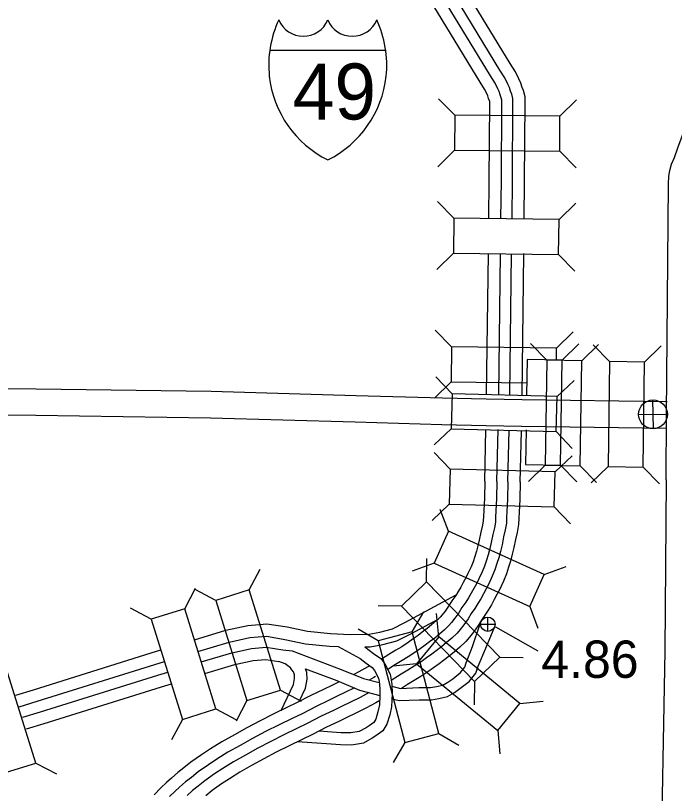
# Model space of a CAD drawing. Extents: x -939622 to -934245, y 1383184 to 1385301.
# Drawn here: x -935662.78 to -935640.43, y 1384220.34 to 1384246.75 of the extents above; entities that cross this region are included whole.
import ezdxf

# ---------------------------------------------------------------- set-up
doc = ezdxf.new("R2010")
doc.units = 0
for name, color, linetype in [('10', 7, 'Continuous'), ('15', 7, 'Continuous'), ('19', 7, 'Continuous'), ('20', 7, 'Continuous'), ('23', 7, 'Continuous'), ('25', 7, 'Continuous'), ('26', 7, 'Continuous')]:
    doc.layers.add(name, color=color, linetype=linetype)

msp = doc.modelspace()

# ---------------------------------------------------------------- linework, layer by layer
at = {"layer": '10'}
for points in [[(-935681.787, 1384236.272), (-935681.729, 1384236.273), (-935679.12, 1384236.289), (-935672.006, 1384236.245), (-935664.534, 1384236.08), (-935664.406, 1384236.066), (-935664.281, 1384236.052), (-935664.081, 1384235.984), (-935663.923, 1384235.856), (-935663.794, 1384235.71), (-935663.706, 1384235.519), (-935663.665, 1384235.373), (-935663.654, 1384235.205), (-935663.662, 1384234.129), (-935663.659, 1384234.089), (-935662.085, 1384234.081), (-935656.147, 1384233.992), (-935651.235, 1384233.85), (-935648.302, 1384233.769), (-935646.817, 1384233.734)], [(-935681.72, 1384235.373), (-935679.12, 1384235.389), (-935672.019, 1384235.345), (-935664.591, 1384235.181), (-935664.555, 1384235.177), (-935664.563, 1384234.094), (-935664.548, 1384233.926), (-935664.514, 1384233.784), (-935664.463, 1384233.654), (-935664.412, 1384233.578), (-935664.329, 1384233.455), (-935664.195, 1384233.361), (-935664.084, 1384233.278), (-935663.888, 1384233.206), (-935663.729, 1384233.19), (-935662.094, 1384233.181), (-935656.166, 1384233.092), (-935651.261, 1384232.951), (-935648.326, 1384232.87), (-935646.817, 1384232.834)], [(-935646.817, 1384233.734), (-935645.602, 1384233.712)], [(-935645.602, 1384233.712), (-935640.682, 1384233.643)], [(-935646.817, 1384232.834), (-935645.624, 1384232.812)], [(-935645.624, 1384232.812), (-935640.69, 1384232.743)], [(-935653.563, 1384225.993), (-935652.878, 1384225.855), (-935652.103, 1384225.776), (-935651.431, 1384225.741), (-935650.799, 1384225.753), (-935650.422, 1384225.819), (-935650.001, 1384225.93), (-935649.576, 1384226.143), (-935647.839, 1384227.085)], [(-935650.938, 1384225.314), (-935650.757, 1384225.317), (-935650.328, 1384225.393), (-935649.846, 1384225.52), (-935649.374, 1384225.756), (-935648.425, 1384226.271)], [(-935656.715, 1384225.557), (-935655.643, 1384225.881), (-935654.899, 1384226.039), (-935654.26, 1384226.094), (-935653.573, 1384225.994)], [(-935650.015, 1384223.558), (-935649.774, 1384223.492), (-935649.091, 1384223.521), (-935648.672, 1384223.521), (-935648.422, 1384223.57), (-935648.136, 1384223.63), (-935647.898, 1384223.771), (-935647.71, 1384223.904), (-935647.399, 1384224.144), (-935647.167, 1384224.425), (-935647.094, 1384224.667), (-935646.832, 1384225.277), (-935646.527, 1384226.007)], [(-935650.014, 1384223.985), (-935649.727, 1384223.907), (-935649.099, 1384223.933), (-935648.712, 1384223.933), (-935648.504, 1384223.974), (-935648.288, 1384224.019), (-935648.123, 1384224.118), (-935647.955, 1384224.236), (-935647.688, 1384224.443), (-935647.538, 1384224.623), (-935647.492, 1384224.776), (-935647.283, 1384225.333), (-935647.024, 1384226.097)], [(-935656.593, 1384225.163), (-935655.54, 1384225.481), (-935654.838, 1384225.63), (-935654.272, 1384225.679), (-935654.082, 1384225.652)], [(-935654.082, 1384225.652), (-935653.649, 1384225.565), (-935652.943, 1384225.424), (-935652.137, 1384225.341), (-935651.839, 1384225.326)], [(-935662.773, 1384223.679), (-935662.167, 1384223.864), (-935658.182, 1384225.112), (-935657.852, 1384225.212)], [(-935656.481, 1384224.805), (-935655.447, 1384225.118), (-935654.783, 1384225.259), (-935654.283, 1384225.302), (-935653.715, 1384225.219)], [(-935653.715, 1384225.219), (-935653.4, 1384225.188), (-935651.735, 1384224.554), (-935650.979, 1384224.24), (-935650.447, 1384224.102)], [(-935651.839, 1384225.326), (-935651.095, 1384224.917), (-935650.885, 1384224.762), (-935650.68, 1384224.618), (-935650.606, 1384224.52), (-935650.467, 1384224.253), (-935650.451, 1384224.155), (-935650.429, 1384223.888), (-935650.423, 1384223.638)], [(-935650.938, 1384225.314), (-935650.644, 1384225.097), (-935650.389, 1384224.919), (-935650.255, 1384224.74), (-935650.071, 1384224.385), (-935650.015, 1384224.049), (-935650.008, 1384223.722), (-935650.017, 1384223.509)], [(-935656.359, 1384224.411), (-935655.344, 1384224.718), (-935654.722, 1384224.85), (-935654.295, 1384224.887), (-935653.853, 1384224.823)], [(-935662.66, 1384223.282), (-935662.045, 1384223.47), (-935658.06, 1384224.718), (-935657.73, 1384224.818)], [(-935653.771, 1384223.162), (-935653.351, 1384224.045), (-935653.317, 1384224.244), (-935653.322, 1384224.367), (-935653.358, 1384224.465), (-935653.406, 1384224.542), (-935653.459, 1384224.61), (-935653.632, 1384224.736), (-935653.853, 1384224.823)], [(-935662.531, 1384222.929), (-935661.934, 1384223.112), (-935657.95, 1384224.36), (-935657.615, 1384224.461)], [(-935653.166, 1384223.457), (-935652.947, 1384223.917), (-935652.895, 1384224.217), (-935652.905, 1384224.45), (-935652.952, 1384224.576)], [(-935652.952, 1384224.576), (-935651.888, 1384224.17), (-935651.11, 1384223.848), (-935650.424, 1384223.67)], [(-935662.413, 1384222.534), (-935661.812, 1384222.718), (-935657.828, 1384223.966), (-935657.496, 1384224.066)], [(-935650.423, 1384223.638), (-935650.44, 1384223.345), (-935650.492, 1384223.114), (-935650.563, 1384222.86), (-935650.631, 1384222.755), (-935650.789, 1384222.634), (-935650.892, 1384222.573), (-935651.122, 1384222.442), (-935651.412, 1384222.394), (-935651.733, 1384222.404), (-935652.051, 1384222.427), (-935652.487, 1384222.459)], [(-935650.017, 1384223.509), (-935650.03, 1384223.287), (-935650.092, 1384223.012), (-935650.183, 1384222.689), (-935650.323, 1384222.472), (-935650.556, 1384222.293), (-935650.684, 1384222.216), (-935650.983, 1384222.047), (-935651.385, 1384221.98), (-935651.755, 1384221.992), (-935652.081, 1384222.016), (-935653.214, 1384222.099)]]:
    msp.add_lwpolyline(points, dxfattribs=at)
at = {"layer": '15'}
for points in [[(-935640.713, 1384230.987), (-935640.703, 1384233.2), (-935640.638, 1384241.026), (-935640.626, 1384241.295), (-935640.594, 1384241.49), (-935640.532, 1384241.702), (-935640.433, 1384241.933), (-935640.319, 1384242.256), (-935637.216, 1384250.617)], [(-935640.713, 1384230.989), (-935640.754, 1384225.187), (-935640.908, 1384217.198), (-935641.04, 1384209.284)]]:
    msp.add_lwpolyline(points, dxfattribs=at)
at = {"layer": '19'}
for points in [[(-935645.531, 1384239.839), (-935645.515, 1384241.138), (-935645.497, 1384243.797), (-935645.498, 1384243.983), (-935645.558, 1384244.203), (-935645.598, 1384244.306), (-935645.638, 1384244.454), (-935645.711, 1384244.603), (-935645.822, 1384244.831), (-935646.001, 1384245.115), (-935648.286, 1384248.88)], [(-935645.943, 1384239.863), (-935645.928, 1384241.142), (-935645.91, 1384243.797), (-935645.91, 1384243.927), (-935645.95, 1384244.074), (-935645.99, 1384244.177), (-935646.026, 1384244.307), (-935646.082, 1384244.422), (-935646.183, 1384244.631), (-935646.352, 1384244.898), (-935648.63, 1384248.651)], [(-935646.318, 1384239.863), (-935646.303, 1384241.145), (-935646.285, 1384243.797), (-935646.285, 1384243.877), (-935646.307, 1384243.957), (-935646.346, 1384244.059), (-935646.378, 1384244.174), (-935646.419, 1384244.257), (-935646.512, 1384244.449), (-935646.671, 1384244.701), (-935648.953, 1384248.46)], [(-935646.731, 1384239.863), (-935646.715, 1384241.149), (-935646.697, 1384243.797), (-935646.697, 1384243.821), (-935646.699, 1384243.828), (-935646.738, 1384243.929), (-935646.765, 1384244.027), (-935646.79, 1384244.076), (-935646.873, 1384244.248), (-935647.022, 1384244.485), (-935649.315, 1384248.262)], [(-935646.803, 1384233.885), (-935646.745, 1384238.669)], [(-935646.39, 1384233.885), (-935646.333, 1384238.669)], [(-935646.015, 1384233.885), (-935645.958, 1384238.657)], [(-935645.603, 1384233.866), (-935645.545, 1384238.669)], [(-935646.87, 1384230.943), (-935646.825, 1384232.696)], [(-935646.457, 1384230.932), (-935646.413, 1384232.69)], [(-935646.082, 1384230.923), (-935646.038, 1384232.678)], [(-935645.67, 1384230.912), (-935645.626, 1384232.654)], [(-935646.87, 1384230.937), (-935646.879, 1384230.363), (-935646.901, 1384229.96), (-935646.913, 1384229.739), (-935646.918, 1384229.597), (-935646.946, 1384229.444), (-935646.998, 1384229.213), (-935647.051, 1384228.943), (-935647.097, 1384228.752), (-935647.147, 1384228.561), (-935647.206, 1384228.381), (-935647.261, 1384228.203), (-935647.333, 1384228.03), (-935647.436, 1384227.802), (-935647.512, 1384227.655), (-935647.599, 1384227.498), (-935647.682, 1384227.343), (-935647.771, 1384227.196), (-935647.853, 1384227.066), (-935647.987, 1384226.883), (-935648.095, 1384226.695), (-935648.214, 1384226.533), (-935648.31, 1384226.405), (-935648.378, 1384226.328), (-935648.51, 1384226.2), (-935648.67, 1384226.067), (-935648.823, 1384225.935), (-935648.986, 1384225.813), (-935649.13, 1384225.702), (-935649.292, 1384225.586), (-935649.467, 1384225.468), (-935649.684, 1384225.323), (-935649.881, 1384225.204), (-935650.116, 1384225.063), (-935650.373, 1384224.897)], [(-935646.457, 1384230.931), (-935646.467, 1384230.348), (-935646.49, 1384229.937), (-935646.501, 1384229.722), (-935646.506, 1384229.554), (-935646.542, 1384229.361), (-935646.595, 1384229.128), (-935646.648, 1384228.855), (-935646.697, 1384228.651), (-935646.751, 1384228.445), (-935646.813, 1384228.256), (-935646.873, 1384228.062), (-935646.955, 1384227.865), (-935647.065, 1384227.623), (-935647.148, 1384227.461), (-935647.237, 1384227.3), (-935647.324, 1384227.138), (-935647.42, 1384226.981), (-935647.511, 1384226.834), (-935647.641, 1384226.657), (-935647.749, 1384226.47), (-935647.883, 1384226.287), (-935647.991, 1384226.144), (-935648.08, 1384226.043), (-935648.234, 1384225.893), (-935648.403, 1384225.752), (-935648.564, 1384225.614), (-935648.736, 1384225.484), (-935648.884, 1384225.371), (-935649.057, 1384225.247), (-935649.236, 1384225.126), (-935649.463, 1384224.974), (-935649.668, 1384224.85), (-935649.898, 1384224.713), (-935650.155, 1384224.547)], [(-935646.082, 1384230.924), (-935646.092, 1384230.335), (-935646.115, 1384229.917), (-935646.127, 1384229.706), (-935646.132, 1384229.514), (-935646.174, 1384229.286), (-935646.228, 1384229.05), (-935646.281, 1384228.776), (-935646.333, 1384228.559), (-935646.391, 1384228.339), (-935646.455, 1384228.143), (-935646.52, 1384227.934), (-935646.611, 1384227.716), (-935646.727, 1384227.459), (-935646.817, 1384227.285), (-935646.907, 1384227.12), (-935646.999, 1384226.951), (-935647.1, 1384226.784), (-935647.2, 1384226.624), (-935647.327, 1384226.452), (-935647.434, 1384226.266), (-935647.581, 1384226.064), (-935647.7, 1384225.906), (-935647.808, 1384225.784), (-935647.983, 1384225.614), (-935648.161, 1384225.466), (-935648.329, 1384225.321), (-935648.51, 1384225.185), (-935648.661, 1384225.07), (-935648.842, 1384224.94), (-935649.027, 1384224.814), (-935649.262, 1384224.658), (-935649.475, 1384224.529), (-935649.7, 1384224.394), (-935650.037, 1384224.177)], [(-935645.67, 1384230.918), (-935645.68, 1384230.32), (-935645.703, 1384229.895), (-935645.714, 1384229.689), (-935645.721, 1384229.47), (-935645.77, 1384229.203), (-935645.824, 1384228.965), (-935645.878, 1384228.688), (-935645.933, 1384228.459), (-935645.996, 1384228.222), (-935646.062, 1384228.018), (-935646.132, 1384227.793), (-935646.232, 1384227.551), (-935646.356, 1384227.28), (-935646.453, 1384227.091), (-935646.545, 1384226.923), (-935646.641, 1384226.746), (-935646.749, 1384226.568), (-935646.859, 1384226.392), (-935646.981, 1384226.226), (-935647.088, 1384226.04), (-935647.25, 1384225.818), (-935647.381, 1384225.645), (-935647.51, 1384225.499), (-935647.707, 1384225.307), (-935647.894, 1384225.151), (-935648.07, 1384225), (-935648.261, 1384224.857), (-935648.415, 1384224.738), (-935648.606, 1384224.601), (-935648.797, 1384224.472), (-935649.04, 1384224.31), (-935649.263, 1384224.175), (-935649.482, 1384224.044), (-935649.693, 1384223.908)], [(-935650.764, 1384224.678), (-935650.831, 1384224.64), (-935651.142, 1384224.47), (-935651.31, 1384224.377)], [(-935651.802, 1384224.133), (-935652.052, 1384224.008), (-935652.341, 1384223.869), (-935652.763, 1384223.666), (-935653.247, 1384223.418), (-935653.583, 1384223.254), (-935654.024, 1384223.039), (-935654.487, 1384222.81), (-935654.94, 1384222.568), (-935655.36, 1384222.333), (-935655.787, 1384222.096), (-935656.173, 1384221.852), (-935656.473, 1384221.657), (-935656.837, 1384221.401), (-935657.073, 1384221.21), (-935657.279, 1384221.053), (-935657.494, 1384220.86), (-935657.661, 1384220.708), (-935657.849, 1384220.531), (-935658.081, 1384220.3)], [(-935650.578, 1384224.309), (-935650.63, 1384224.28), (-935650.791, 1384224.192)], [(-935651.287, 1384223.921), (-935651.609, 1384223.768), (-935651.87, 1384223.638), (-935652.162, 1384223.497), (-935652.58, 1384223.296), (-935653.062, 1384223.049), (-935653.402, 1384222.883), (-935653.843, 1384222.669), (-935654.298, 1384222.443), (-935654.742, 1384222.206), (-935655.16, 1384221.973), (-935655.577, 1384221.741), (-935655.951, 1384221.505), (-935656.242, 1384221.315), (-935656.588, 1384221.072), (-935656.818, 1384220.886), (-935657.016, 1384220.735), (-935657.217, 1384220.555), (-935657.38, 1384220.405), (-935657.562, 1384220.234)], [(-935650.789, 1384223.765), (-935651.091, 1384223.599), (-935651.445, 1384223.431), (-935651.704, 1384223.302), (-935651.999, 1384223.159), (-935652.413, 1384222.961), (-935652.895, 1384222.713), (-935653.238, 1384222.546), (-935653.677, 1384222.332), (-935654.126, 1384222.11), (-935654.562, 1384221.877), (-935654.977, 1384221.645), (-935655.386, 1384221.418), (-935655.748, 1384221.189), (-935656.032, 1384221.005), (-935656.362, 1384220.772), (-935656.587, 1384220.59), (-935656.777, 1384220.446), (-935656.965, 1384220.277)], [(-935650.431, 1384223.491), (-935650.564, 1384223.418), (-935650.903, 1384223.232), (-935651.264, 1384223.06), (-935651.522, 1384222.931), (-935651.82, 1384222.787), (-935652.23, 1384222.591), (-935652.71, 1384222.344), (-935653.057, 1384222.175), (-935653.496, 1384221.962), (-935653.938, 1384221.743), (-935654.364, 1384221.515), (-935654.776, 1384221.285), (-935655.175, 1384221.063), (-935655.526, 1384220.842), (-935655.8, 1384220.663), (-935656.113, 1384220.443), (-935656.332, 1384220.266)]]:
    msp.add_lwpolyline(points, dxfattribs=at)
at = {"layer": '20'}
for p, q in [((-935647.882, 1384243.36), (-935648.438, 1384243.924)), ((-935644.318, 1384243.335), (-935643.754, 1384243.891)), ((-935647.89, 1384242.172), (-935648.454, 1384241.616)), ((-935644.326, 1384242.147), (-935643.77, 1384241.583)), ((-935647.913, 1384239.864), (-935648.466, 1384240.431)), ((-935644.349, 1384239.821), (-935643.783, 1384240.375)), ((-935647.927, 1384238.676), (-935648.494, 1384238.123)), ((-935644.364, 1384238.633), (-935643.81, 1384238.067)), ((-935647.993, 1384235.498), (-935648.546, 1384236.065)), ((-935644.429, 1384235.455), (-935643.863, 1384236.008)), ((-935647.993, 1384235.498), (-935648.007, 1384234.31)), ((-935644.429, 1384235.455), (-935647.993, 1384235.498)), ((-935644.765, 1384235.047), (-935645.317, 1384235.615)), ((-935644.434, 1384235.046), (-935644.429, 1384235.455)), ((-935644.243, 1384235.053), (-935643.675, 1384235.605)), ((-935643.577, 1384235.03), (-935643.009, 1384235.583)), ((-935642.635, 1384235.003), (-935643.188, 1384235.57)), ((-935641.448, 1384234.986), (-935640.88, 1384235.538)), ((-935645.431, 1384235.069), (-935645.448, 1384233.864)), ((-935644.243, 1384235.053), (-935645.431, 1384235.069)), ((-935644.293, 1384231.489), (-935644.243, 1384235.053)), ((-935647.977, 1384233.904), (-935648.522, 1384234.478)), ((-935644.414, 1384233.813), (-935643.84, 1384234.359)), ((-935648.007, 1384234.31), (-935648.574, 1384233.757)), ((-935648.007, 1384234.31), (-935645.45, 1384234.279)), ((-935648.007, 1384232.716), (-935648.581, 1384232.171)), ((-935645.464, 1384232.681), (-935645.481, 1384231.506)), ((-935644.444, 1384232.626), (-935643.898, 1384232.052)), ((-935648.042, 1384231.345), (-935648.587, 1384231.919)), ((-935644.479, 1384231.255), (-935643.905, 1384231.8)), ((-935645.481, 1384231.506), (-935644.293, 1384231.489)), ((-935644.814, 1384231.483), (-935645.382, 1384230.931)), ((-935644.293, 1384231.489), (-935643.741, 1384230.921)), ((-935643.627, 1384231.467), (-935643.074, 1384230.899)), ((-935642.685, 1384231.439), (-935643.253, 1384230.887)), ((-935641.497, 1384231.422), (-935640.945, 1384230.855)), ((-935648.072, 1384230.157), (-935648.646, 1384229.612)), ((-935648.096, 1384229.243), (-935648.374, 1384229.984)), ((-935644.509, 1384230.067), (-935643.963, 1384229.493)), ((-935648.841, 1384227.526), (-935648.829, 1384228.318)), ((-935648.587, 1384228.161), (-935649.328, 1384227.883)), ((-935644.851, 1384227.77), (-935644.109, 1384228.048)), ((-935654.856, 1384227.249), (-935654.487, 1384227.95)), ((-935657.043, 1384226.613), (-935656.675, 1384227.314)), ((-935655.99, 1384226.896), (-935656.691, 1384227.265)), ((-935649.693, 1384226.699), (-935650.485, 1384226.711)), ((-935658.178, 1384226.261), (-935658.879, 1384226.629)), ((-935649.33, 1384225.823), (-935648.93, 1384226.507)), ((-935648.425, 1384225.66), (-935648.501, 1384226.448)), ((-935645.342, 1384226.688), (-935645.063, 1384225.947)), ((-935650.48, 1384225.523), (-935651.163, 1384225.923)), ((-935646.359, 1384224.969), (-935645.567, 1384224.957)), ((-935649.18, 1384224.743), (-935649.968, 1384224.667)), ((-935647.211, 1384224.141), (-935647.223, 1384223.349)), ((-935653.798, 1384223.845), (-935653.097, 1384223.476)), ((-935654.933, 1384223.493), (-935655.302, 1384222.792)), ((-935645.673, 1384223.395), (-935644.885, 1384223.471)), ((-935655.986, 1384223.21), (-935655.285, 1384222.841)), ((-935657.12, 1384222.857), (-935657.489, 1384222.156)), ((-935646.428, 1384222.477), (-935646.352, 1384221.689)), ((-935648.428, 1384222.375), (-935647.745, 1384221.975)), ((-935649.578, 1384222.075), (-935649.978, 1384221.391)), ((-935662.098, 1384221.374), (-935661.397, 1384221.005))]:
    msp.add_line(p, q, dxfattribs=at)
for points in [[(-935647.89, 1384242.172), (-935644.326, 1384242.147), (-935644.318, 1384243.335), (-935647.882, 1384243.36)], [(-935647.927, 1384238.676), (-935644.364, 1384238.633), (-935644.349, 1384239.821), (-935647.913, 1384239.864)], [(-935644.765, 1384235.047), (-935644.814, 1384231.483), (-935643.627, 1384231.467), (-935643.577, 1384235.03)], [(-935642.635, 1384235.003), (-935642.685, 1384231.439), (-935641.497, 1384231.422), (-935641.448, 1384234.986)], [(-935648.007, 1384232.716), (-935644.444, 1384232.626), (-935644.414, 1384233.813), (-935647.977, 1384233.904)], [(-935644.479, 1384231.255), (-935648.042, 1384231.345), (-935648.072, 1384230.157), (-935644.509, 1384230.067)], [(-935648.587, 1384228.161), (-935645.342, 1384226.688), (-935644.851, 1384227.77), (-935648.096, 1384229.243)], [(-935646.359, 1384224.969), (-935648.841, 1384227.526), (-935649.693, 1384226.699), (-935647.211, 1384224.141)], [(-935655.99, 1384226.896), (-935654.933, 1384223.493), (-935653.798, 1384223.845), (-935654.856, 1384227.249)], [(-935658.178, 1384226.261), (-935657.12, 1384222.857), (-935655.986, 1384223.21), (-935657.043, 1384226.613)], [(-935648.428, 1384222.375), (-935649.33, 1384225.823), (-935650.48, 1384225.523), (-935649.578, 1384222.075)], [(-935645.673, 1384223.395), (-935648.425, 1384225.66), (-935649.18, 1384224.743), (-935646.428, 1384222.477)], [(-935664.29, 1384224.425), (-935663.232, 1384221.021), (-935662.098, 1384221.374), (-935663.155, 1384224.777)]]:
    msp.add_lwpolyline(points, close=True, dxfattribs=at)
at = {"layer": '23'}
msp.add_line((-935654.158, 1384245.569), (-935650.225, 1384245.569), dxfattribs=at)
for centre, radius, start, end in [((-935650.503, 1384245.057), 3.69, 155.2204, 185.7928), ((-935653.021, 1384246.942), 0.899, 202.1459, 337.3414), ((-935651.362, 1384246.942), 0.899, 202.6586, 337.8541), ((-935653.88, 1384245.057), 3.69, 354.2072, 24.7796), ((-935650.571, 1384245.088), 3.626, 186.3923, 243.4571), ((-935653.812, 1384245.088), 3.626, 296.5429, 353.6077)]:
    msp.add_arc(centre, radius, start, end, dxfattribs=at)
at = {"layer": '25'}
msp.add_lwpolyline([(-935645.055, 1384225.168), (-935646.497, 1384225.983)], dxfattribs=at)
at = {"layer": '26'}
for p, q in [((-935641.148, 1384232.722), (-935641.171, 1384233.698)), ((-935641.648, 1384233.199), (-935640.671, 1384233.221)), ((-935646.762, 1384225.841), (-935646.762, 1384226.329)), ((-935647.006, 1384226.085), (-935646.518, 1384226.085))]:
    msp.add_line(p, q, dxfattribs=at)
for centre, radius in [((-935641.16, 1384233.21), 0.488), ((-935646.762, 1384226.085), 0.244)]:
    msp.add_circle(centre, radius, dxfattribs=at)

# ---------------------------------------------------------------- texts
at = {"layer": '23'}
msp.add_text('49', height=1.9008, dxfattribs=at).set_placement((-935653.381, 1384243.218))
at = {"layer": '25'}
msp.add_text('4.86', height=1.2672, dxfattribs=at).set_placement((-935644.948, 1384224.265))

doc.saveas('drawing.dxf')
